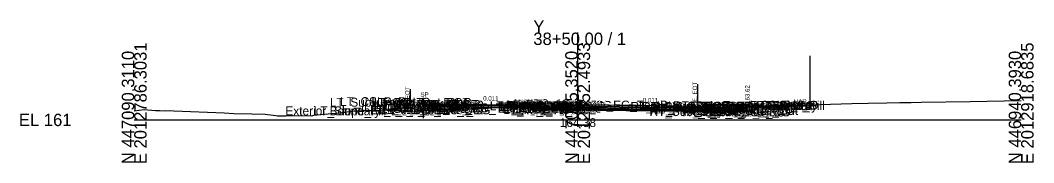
# Model space of a CAD drawing. Extents: x -26 to 3203, y -10 to 9532.
# Drawn here: x 2974.3 to 3202.8, y 2490.3 to 2522.5 of the extents above; entities that cross this region are included whole.
import ezdxf

# ---------------------------------------------------------------- set-up
doc = ezdxf.new("R2010")
doc.units = 0
for name, color, linetype in [('Default', 7, 'Continuous'), ('Exist CMT Pavement', 7, 'Continuous'), ('Exist Cross Section Cell', 7, 'Continuous'), ('Exist XS Center Line Elevation Label', 7, 'Continuous'), ('Exist XS Ground Line', 7, 'Continuous'), ('Prop CMT Conc Surface', 7, 'Continuous'), ('Prop CMT Concrete Structures', 7, 'Continuous'), ('Prop CMT Pvmt Course 1', 7, 'Continuous'), ('Prop CMT Pvmt Course 1 CG', 7, 'Continuous'), ('Prop CMT Pvmt Course 1 Wedge', 7, 'Continuous'), ('Prop CMT Pvmt Course 2', 7, 'Continuous'), ('Prop CMT Pvmt Course 3', 7, 'Continuous'), ('Prop CMT Pvmt Surface', 7, 'Continuous'), ('Prop CMT Pvmt Wedge Surface 1', 7, 'Continuous'), ('Prop CMT Pvmt Wedge Surface 2', 7, 'Continuous'), ('Prop CMT Pvmt Wedge Surface 3', 7, 'Continuous'), ('Prop CMT Shear Line', 7, 'Continuous'), ('Prop CMT Shear Line Text', 7, 'Continuous'), ('Prop CMT Slope Grass', 7, 'Continuous'), ('Prop CMT Subgrade Earthwork', 7, 'Continuous'), ('Prop XS Finish Grade CurbGutter', 7, 'Continuous'), ('Prop XS Hydro Elevations', 7, 'Continuous'), ('Prop XS Label Text', 7, 'Continuous'), ('Prop XS SE Text', 7, 'Continuous'), ('Prop XS Side Slope Text', 7, 'Continuous'), ('Scratch_Level_0', 7, 'Continuous'), ('Scratch_Level_1', 7, 'Continuous')]:
    doc.layers.add(name, color=color, linetype=linetype)

msp = doc.modelspace()

# ---------------------------------------------------------------- linework, layer by layer
at = {"layer": 'Exist CMT Pavement'}
msp.add_line((3112.19, 2503.34), (3111.51, 2503.35), dxfattribs=at)
for points in [[(3062.21, 2501.97), (3063.78, 2502.03), (3064.62, 2502.08), (3065.31, 2502.12), (3066.2, 2502.16), (3067.03, 2502.2), (3067.98, 2502.24), (3069.05, 2502.3), (3070.39, 2502.35), (3072.83, 2502.44), (3073.72, 2502.47), (3076.62, 2502.58), (3077.06, 2502.59), (3080.08, 2502.71), (3080.43, 2502.72), (3083.72, 2502.84), (3084.18, 2502.86), (3087.05, 2502.97), (3087.89, 2503.01), (3089.49, 2503.07), (3090.62, 2503.12), (3090.97, 2503.13), (3091.67, 2503.15), (3092.75, 2503.18), (3093.69, 2503.21), (3094.53, 2503.24), (3095.51, 2503.26), (3097.02, 2503.3), (3098.08, 2503.33), (3099.26, 2503.36), (3100.46, 2503.4), (3103.08, 2503.42), (3103.73, 2503.42), (3107.07, 2503.39), (3108.74, 2503.36), (3110.54, 2503.36), (3110.99, 2503.35), (3111.31, 2503.35), (3112.21, 2503.34), (3113.75, 2503.33), (3114.06, 2503.33), (3114.4, 2503.32), (3117.07, 2503.28), (3118.17, 2503.26), (3120.39, 2503.2), (3121.92, 2503.17), (3123.72, 2503.13), (3125.61, 2503.09), (3126.28, 2503.08), (3126.63, 2503.06), (3127.03, 2503.05)], [(3068.25, 2502.26), (3070.1, 2502.34), (3070.19, 2502.35), (3070.61, 2502.36), (3080.12, 2502.71)]]:
    msp.add_lwpolyline(points, dxfattribs=at)
at = {"layer": 'Exist Cross Section Cell'}
for p, q in [((3100, 2500), (3100, 2519.72)), ((3000, 2500), (3100, 2500)), ((3100, 2500), (3200, 2500))]:
    msp.add_line(p, q, dxfattribs=at)
at = {"layer": 'Exist XS Ground Line'}
msp.add_lwpolyline([(3000, 2502.08), (3002.21, 2502.31), (3004.78, 2502.14), (3005.79, 2502.1), (3007.16, 2502.05), (3007.9, 2502.11), (3008.93, 2502.08), (3020.25, 2501.6), (3022.43, 2501.47), (3026.49, 2501.35), (3029.55, 2501.3), (3031.96, 2500.98), (3032.34, 2500.94), (3034.16, 2500.94), (3036.1, 2500.97), (3040.05, 2500.94), (3040.54, 2501.1), (3042.09, 2501.21), (3045.36, 2501.54), (3046.92, 2501.7), (3049.63, 2502.01), (3050.79, 2502.08), (3051.76, 2502.09), (3053.48, 2502.12), (3057.1, 2502.25), (3059.52, 2502.28), (3059.89, 2502.29), (3060.45, 2502.08), (3060.95, 2501.89), (3061.25, 2501.91), (3062.21, 2501.97), (3063.78, 2502.03), (3064.62, 2502.08), (3065.31, 2502.12), (3066.2, 2502.16), (3067.03, 2502.2), (3067.98, 2502.24), (3069.05, 2502.3), (3070.39, 2502.35), (3072.83, 2502.44), (3073.72, 2502.47), (3076.62, 2502.58), (3077.06, 2502.59), (3080.08, 2502.71), (3080.43, 2502.72), (3083.72, 2502.84), (3084.18, 2502.86), (3087.05, 2502.97), (3087.89, 2503.01), (3089.49, 2503.07), (3090.62, 2503.12), (3090.97, 2503.13), (3091.67, 2503.15), (3092.75, 2503.18), (3093.69, 2503.21), (3094.53, 2503.24), (3095.51, 2503.26), (3097.02, 2503.3), (3098.08, 2503.33), (3099.26, 2503.36), (3100.46, 2503.4), (3103.08, 2503.42), (3103.73, 2503.42), (3107.07, 2503.39), (3108.74, 2503.36), (3110.54, 2503.36), (3110.99, 2503.35), (3111.31, 2503.35), (3112.21, 2503.34), (3113.75, 2503.33), (3114.06, 2503.33), (3114.4, 2503.32), (3117.07, 2503.28), (3118.17, 2503.26), (3120.39, 2503.2), (3121.92, 2503.17), (3123.72, 2503.13), (3125.61, 2503.09), (3126.28, 2503.08), (3126.63, 2503.06), (3127.03, 2503.05), (3127.53, 2503.02), (3128.24, 2502.98), (3128.87, 2502.95), (3129.57, 2503.39), (3138.7, 2503.37), (3139.2, 2502.87), (3148.9, 2503.26), (3151.35, 2503.35), (3154.57, 2503.47), (3161.85, 2503.69), (3165.52, 2503.77), (3169.68, 2503.84), (3172.61, 2503.91), (3175.19, 2503.94), (3177.49, 2503.98), (3188.54, 2504.13), (3200, 2504.41)], dxfattribs=at)
at = {"layer": 'Prop CMT Conc Surface'}
for points in [[(3136.27, 2502.73), (3138.27, 2502.62)], [(3138.27, 2502.62), (3138.27, 2503.12), (3138.77, 2503.12)], [(3142.77, 2503.21), (3147.77, 2503.31)]]:
    msp.add_lwpolyline(points, dxfattribs=at)
at = {"layer": 'Prop CMT Concrete Structures'}
for points in [[(3136.27, 2502.73), (3138.27, 2502.62), (3138.27, 2503.12), (3138.77, 2503.12)], [(3138.77, 2503.12), (3138.77, 2502.11), (3136.27, 2502.14)], [(3136.27, 2502.14), (3136.27, 2502.73)], [(3147.77, 2503.31), (3142.77, 2503.21)], [(3142.77, 2503.21), (3142.77, 2502.88)], [(3142.77, 2502.88), (3147.77, 2502.98)], [(3147.77, 2502.98), (3147.77, 2503.31)]]:
    msp.add_lwpolyline(points, dxfattribs=at)
at = {"layer": 'Prop CMT Pvmt Course 1'}
for points in [[(3065.25, 2503.53), (3065.25, 2503.28), (3065.25, 2503.28), (3065.25, 2503.4)], [(3092, 2503.23), (3068.25, 2503.49)], [(3089.49, 2503.13), (3092, 2503.1)], [(3092, 2503.23), (3096, 2503.18)], [(3092, 2502.98), (3092, 2503.23)], [(3092, 2502.98), (3092, 2503.23)], [(3092, 2503.1), (3092, 2502.98), (3092, 2502.98)], [(3096, 2503.18), (3096, 2502.93)], [(3096, 2503.18), (3136.27, 2502.73)], [(3136.27, 2502.48), (3112.21, 2502.75)], [(3136.27, 2502.73), (3136.27, 2502.48)]]:
    msp.add_lwpolyline(points, dxfattribs=at)
at = {"layer": 'Prop CMT Pvmt Course 1 CG'}
for points in [[(3065.25, 2502.61), (3065.25, 2502.95)], [(3136.27, 2502.14), (3139.27, 2502.11), (3139.61, 2501.77)], [(3136.27, 2501.81), (3136.27, 2502.14)], [(3139.61, 2501.77), (3136.27, 2501.81)]]:
    msp.add_lwpolyline(points, dxfattribs=at)
at = {"layer": 'Prop CMT Pvmt Course 1 Wedge'}
msp.add_lwpolyline([(3092, 2503.1), (3065.25, 2503.4)], dxfattribs=at)
at = {"layer": 'Prop CMT Pvmt Course 2'}
for points in [[(3065.25, 2502.95), (3065.25, 2502.95), (3065.25, 2503.28), (3065.25, 2503.28)], [(3065.25, 2503.28), (3065.25, 2502.95)], [(3092, 2502.64), (3092, 2502.98)], [(3092, 2502.98), (3136.27, 2502.48)], [(3136.27, 2502.14), (3092, 2502.64)], [(3096, 2502.93), (3096, 2502.6)], [(3136.27, 2502.48), (3136.27, 2502.14)]]:
    msp.add_lwpolyline(points, dxfattribs=at)
at = {"layer": 'Prop CMT Pvmt Course 3'}
for points in [[(3065.25, 2502.95), (3065.25, 2502.95), (3065.25, 2502.61), (3065.25, 2502.61)], [(3065.25, 2502.61), (3065.25, 2502.95)], [(3092, 2502.64), (3136.27, 2502.14)], [(3136.27, 2501.81), (3092, 2502.31)], [(3136.27, 2502.14), (3136.27, 2501.81)]]:
    msp.add_lwpolyline(points, dxfattribs=at)
at = {"layer": 'Prop CMT Pvmt Surface'}
for points in [[(3092, 2503.23), (3065.25, 2503.53)], [(3092, 2503.23), (3096, 2503.18)], [(3096, 2503.18), (3136.27, 2502.73)]]:
    msp.add_lwpolyline(points, dxfattribs=at)
at = {"layer": 'Prop CMT Pvmt Wedge Surface 1'}
for points in [[(3065.25, 2503.28), (3065.25, 2503.53)], [(3065.25, 2503.4), (3065.25, 2503.28), (3065.25, 2503.28)], [(3092, 2503.1), (3089.49, 2503.13)], [(3092, 2503.23), (3092, 2502.98), (3092, 2502.98), (3092, 2503.1)], [(3136.27, 2502.48), (3136.27, 2502.73)]]:
    msp.add_lwpolyline(points, dxfattribs=at)
at = {"layer": 'Prop CMT Pvmt Wedge Surface 2'}
msp.add_line((3089.49, 2503), (3092, 2502.98), dxfattribs=at)
for points in [[(3065.25, 2503.28), (3065.25, 2503.53)], [(3092, 2502.98), (3065.25, 2503.28)], [(3092, 2503.23), (3092, 2502.98)], [(3136.27, 2502.48), (3136.27, 2502.73)]]:
    msp.add_lwpolyline(points, dxfattribs=at)
at = {"layer": 'Prop CMT Pvmt Wedge Surface 3'}
msp.add_line((3089.49, 2502.67), (3092, 2502.64), dxfattribs=at)
for points in [[(3065.25, 2502.95), (3065.25, 2503.53)], [(3092, 2502.64), (3065.25, 2502.95)], [(3092, 2503.23), (3092, 2502.64)], [(3136.27, 2502.14), (3136.27, 2502.73)]]:
    msp.add_lwpolyline(points, dxfattribs=at)
at = {"layer": 'Prop CMT Shear Line'}
msp.add_line((3065.25, 2500.41), (3065.25, 2504.99), dxfattribs=at)
at = {"layer": 'Prop CMT Slope Grass'}
for points in [[(3138.77, 2503.12), (3147.77, 2503.3)], [(3147.77, 2503.3), (3148.27, 2503.31), (3151.69, 2503.36)], [(3151.69, 2503.36), (3151.69, 2502.39), (3152.36, 2502.39), (3152.36, 2503.39)]]:
    msp.add_lwpolyline(points, dxfattribs=at)
at = {"layer": 'Prop CMT Subgrade Earthwork'}
for p, q in [((3065.25, 2502.61), (3065.25, 2502.12)), ((3092, 2502.31), (3092, 2503.16))]:
    msp.add_line(p, q, dxfattribs=at)
for points in [[(3065.25, 2502.61), (3065.25, 2502.61)], [(3136.27, 2501.81), (3139.61, 2501.77), (3141.01, 2503.17)], [(3092, 2502.31), (3136.27, 2501.81)]]:
    msp.add_lwpolyline(points, dxfattribs=at)
at = {"layer": 'Prop XS Finish Grade CurbGutter'}
for p, q in [((3151.69, 2503.89), (3151.88, 2503.89)), ((3151.69, 2503.89), (3152.36, 2503.89)), ((3151.69, 2503.89), (3151.69, 2502.89)), ((3151.69, 2502.89), (3151.69, 2502.39)), ((3151.69, 2502.89), (3152.36, 2502.89)), ((3152.36, 2503.47), (3152, 2503.84)), ((3152.36, 2503.47), (3152.36, 2502.89)), ((3152.36, 2503.39), (3152.36, 2503.39)), ((3152.36, 2502.89), (3152.36, 2502.39)), ((3151.69, 2502.39), (3152.36, 2502.39))]:
    msp.add_line(p, q, dxfattribs=at)
msp.add_arc((3151.88, 2503.72), 0.166, 43.9997, 90, dxfattribs=at)
at = {"layer": 'Prop XS Label Text'}
for p, q in [((3127.03, 2508.05), (3127.03, 2503.05)), ((3062.21, 2506.97), (3062.21, 2501.97))]:
    msp.add_line(p, q, dxfattribs=at)
at = {"layer": 'Scratch_Level_1'}
msp.add_line((3152.36, 2514.48), (3152.36, 2503.39), dxfattribs=at)

# ---------------------------------------------------------------- texts
at = {"layer": 'Default'}
msp.add_text('-', height=0.0001, dxfattribs=at).set_placement((3000, 2500))
at = {"layer": 'Exist Cross Section Cell'}
for s, p in [('Y', (3090, 2519.72)), ('38+50.00 / 1', (3090, 2516.92)), ('EL 161', (2974, 2498.6))]:
    msp.add_text(s, height=2.8, dxfattribs=at).set_placement(p)
for s, p in [('E 2012786.3031', (3002.8, 2490)), ('E 2012852.4933', (3102.8, 2490)), ('E 2012918.6835', (3202.8, 2490)), ('N 447090.3110', (3000, 2490)), ('N 447015.3520', (3100, 2490)), ('N 446940.3930', (3200, 2490))]:
    msp.add_text(s, height=2.8, rotation=90, dxfattribs=at).set_placement(p)
at = {"layer": 'Exist XS Center Line Elevation Label'}
msp.add_text('164.38', height=2, dxfattribs=at).set_placement((3095.96, 2498.38))
at = {"layer": 'Prop CMT Shear Line Text'}
msp.add_text('SP', height=1, rotation=360, dxfattribs=at).set_placement((3064.55, 2505.21))
at = {"layer": 'Prop XS Hydro Elevations'}
msp.add_text('163.62', height=1, rotation=90, dxfattribs=at).set_placement((3138.77, 2503.62))
at = {"layer": 'Prop XS Label Text'}
for p in [(3062.11, 2502.99), (3126.93, 2504.07)]:
    msp.add_text('E. EOT', height=1, rotation=90, dxfattribs=at).set_placement(p)
at = {"layer": 'Prop XS SE Text'}
for p in [(3078.69, 2504.38), (3114.7, 2503.97)]:
    msp.add_text('0.011', height=1, rotation=359.3519, dxfattribs=at).set_placement(p)
at = {"layer": 'Prop XS Side Slope Text'}
msp.add_text('VAR.', height=1, rotation=0.8586, dxfattribs=at).set_placement((3148.83, 2503.64))
at = {"layer": 'Scratch_Level_0'}
for s, p in [('LT_Sub_Trench_Out_DLT', (3044.12, 2502.98)), ('LT_CSLP_Pnt', (3046.42, 2503.13)), ('LT_CG_Top_Face', (3053.51, 2502.94)), ('LT_CG_Top_BOC', (3054.03, 2502.94)), ('Exterior Boundary', (3034.09, 2501.03)), ('LT_Slope_Fill', (3040.47, 2501.03)), ('LT_CG1_Shelf_Out', (3051.8, 2501.95)), ('LT_PV_Sub_Tie_Out', (3053.21, 2501.26)), ('LT_CG_Bot_BOC', (3054.06, 2501.94)), ('LT_CG_Top_Gut', (3054.49, 2502.44)), ('LT_Sub_OEOP', (3055.03, 2501.62)), ('LT_Sub_OEOT_CG', (3055.62, 2501.58)), ('LT_PV_OEEOP_EG', (3055.79, 2501.26)), ('LT_Sub_OEEOP', (3057.46, 2501.58)), ('LT_PV2_OEEOP', (3057.56, 2502.24)), ('LT_PV3_OEEOP', (3057.56, 2501.91)), ('LT_PV1_OEEOP', (3058.12, 2502.37)), ('LT_CG_Bot_IE', (3058.16, 2501.91)), ('LT_Sub_OEOT', (3058.33, 2501.58)), ('LT_PV2_OEOT', (3058.42, 2502.24)), ('LT_PV3_OEOT', (3058.42, 2501.91)), ('LT_PV1_OEOT', (3058.99, 2502.49)), ('LT_PV_EG_TestPt', (3066.53, 2501.71)), ('LT_PV_IEEOP_EG', (3080.19, 2502.16)), ('LT_PV2_IEEOP', (3081.95, 2501.98)), ('LT_PV3_IEEOP', (3081.95, 2501.64)), ('LT_PV1_IEEOP', (3082.52, 2502.1)), ('LT_PV2_PGL1', (3082.88, 2501.98)), ('LT_PV3_PGL1', (3082.88, 2501.64)), ('LT_PV2_PGL', (3083.21, 2501.98)), ('LT_PV3_PGL', (3083.21, 2501.64)), ('LT_PV4_PGL', (3083.21, 2501.31)), ('LT_PV1_PGL', (3083.78, 2502.23)), ('MI_Face In', (3083.9, 2502.39)), ('RT_PV_IEEOP_EG', (3084.14, 2502.27)), ('MI_Top In', (3085.61, 2502.64)), ('RT_PV2_IEEOP', (3085.91, 2501.93)), ('RT_PV3_IEEOP', (3085.91, 2501.6)), ('MI_Face Out', (3086.26, 2502.35)), ('MI_Top Out', (3086.47, 2502.6)), ('RT_PV1_IEEOP', (3086.47, 2502.06)), ('RT_PV2_PGL1', (3086.83, 2501.93)), ('RT_PV3_PGL1', (3086.83, 2501.6)), ('MI_Crown', (3087.07, 2502.67)), ('RT_PV2_PGL', (3087.17, 2501.93)), ('RT_PV3_PGL', (3087.17, 2501.6)), ('RT_PV4_PGL', (3087.17, 2501.26)), ('MI_Bot Out', (3087.26, 2502.18)), ('RT_PV1_PGL', (3087.73, 2502.18)), ('RT_PV_EG_TestPt', (3097.88, 2502.35)), ('RT_PV_Sub_Tie_Out', (3111.91, 2502.05)), ('RT_PV_OEEOP_EG', (3114.52, 2502.05)), ('RT_Sub_OEEOP', (3116.19, 2500.91)), ('RT_PV2_OEEOP', (3116.29, 2501.58)), ('RT_PV3_OEEOP', (3116.29, 2501.25)), ('RT_PV1_OEEOP', (3116.85, 2501.7)), ('RT_Sub_Trench_Out_DLT', (3121.53, 2502.17)), ('RT_Sub_OEOT_CG', (3123.6, 2500.81)), ('RT_CG_Top_Face', (3125.49, 2502.12)), ('RT_CG1_Shelf_Out', (3125.78, 2501.11)), ('RT_CG_Bot_IE', (3126.14, 2501.14)), ('RT_Sub_OEOT', (3126.3, 2500.81)), ('RT_PV2_OEOT', (3126.4, 2501.48)), ('RT_PV3_OEOT', (3126.4, 2501.14)), ('RT_CG_Top_Gut', (3126.46, 2501.62)), ('RT_PV1_OEOT', (3126.97, 2501.73)), ('RT_CG_Top_BOC', (3127.01, 2502.12)), ('RT_CG_Bot_BOC', (3127.04, 2501.11)), ('RT_Sub_OEOP', (3129.67, 2500.77)), ('Exterior Boundary', (3132.62, 2502.25)), ('RT_Slope_Fill', (3138.95, 2502.25)), ('RT_Shld_O', (3140.31, 2502.3)), ('CSLP_Pnt', (3141.14, 2502.31))]:
    msp.add_text(s, height=2, dxfattribs=at).set_placement(p)

doc.saveas('drawing.dxf')
